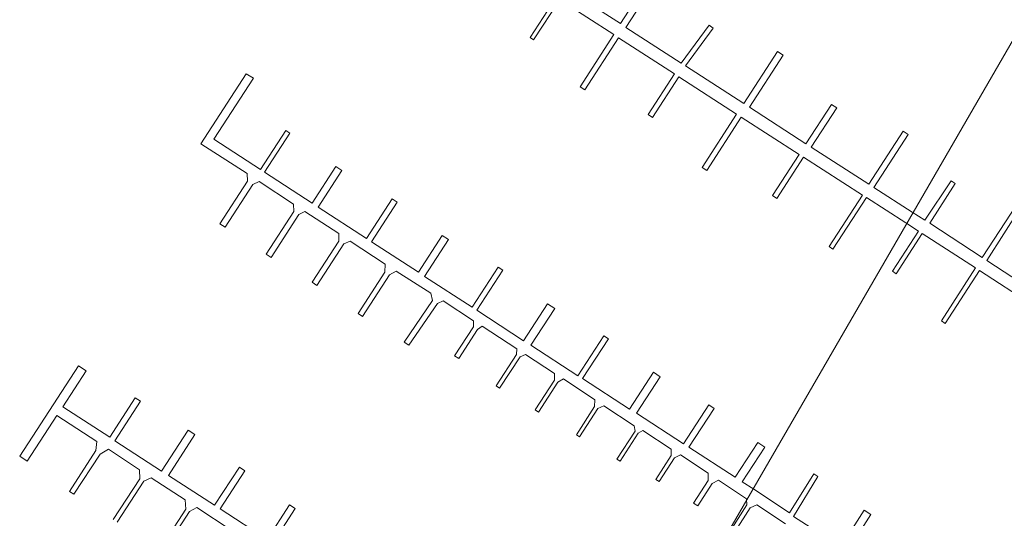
# Model space of a CAD drawing. Extents: x 184422 to 188298, y 343471 to 350189.
# Tile 498 of 513: x 187088 to 187213, y 349590 to 349654. Entities that reach past the tile are written whole.
import ezdxf

# ---------------------------------------------------------------- set-up
doc = ezdxf.new("R2010")
doc.units = 0
doc.layers.add('B-WA-KW-KUNSTWERK_STEIGER-GV', color=252, linetype='Continuous', lineweight=18)
doc.layers.add('B-WA-OG-WATER-GV', color=252, linetype='Continuous', lineweight=18)

msp = doc.modelspace()

# ---------------------------------------------------------------- linework, layer by layer
at = {"layer": 'B-WA-KW-KUNSTWERK_STEIGER-GV', "flags": 128}
for points in [[(187168.81, 349659.891), (187164.463, 349653.182), (187157.643, 349657.6)], [(187168.81, 349659.891), (187164.463, 349653.182), (187157.643, 349657.6)], [(187168.81, 349659.891), (187164.463, 349653.182), (187157.643, 349657.6)], [(187214.779, 349630.219), (187210.387, 349623.505), (187203.744, 349627.828), (187206.96, 349632.885), (187206.447, 349633.224), (187203.118, 349628.209), (187201.505, 349629.23), (187196.635, 349632.384), (187200.994, 349639.112), (187200.353, 349639.528), (187195.985, 349632.787), (187188.696, 349637.509), (187191.932, 349642.504), (187191.273, 349642.931), (187188.029, 349637.925), (187180.855, 349642.573), (187185.142, 349649.189), (187184.432, 349649.649), (187180.142, 349643.028), (187172.735, 349647.827), (187176.246, 349652.598), (187175.736, 349652.974), (187172.195, 349648.162), (187165.172, 349652.712), (187169.523, 349659.429)], [(187214.779, 349630.219), (187210.387, 349623.505), (187203.744, 349627.828), (187206.96, 349632.885), (187206.447, 349633.224), (187203.118, 349628.209), (187201.505, 349629.23), (187196.635, 349632.384), (187200.994, 349639.112), (187200.353, 349639.528), (187195.985, 349632.787), (187188.696, 349637.509), (187191.932, 349642.504), (187191.273, 349642.931), (187188.029, 349637.925), (187180.855, 349642.573), (187185.142, 349649.189), (187184.432, 349649.649), (187180.142, 349643.028), (187172.735, 349647.827), (187176.246, 349652.598), (187175.736, 349652.974), (187172.195, 349648.162), (187165.172, 349652.712), (187169.523, 349659.429)], [(187214.779, 349630.219), (187210.387, 349623.505), (187203.744, 349627.828), (187206.96, 349632.885), (187206.447, 349633.224), (187203.118, 349628.209), (187201.505, 349629.23), (187196.635, 349632.384), (187200.994, 349639.112), (187200.353, 349639.528), (187195.985, 349632.787), (187188.696, 349637.509), (187191.932, 349642.504), (187191.273, 349642.931), (187188.029, 349637.925), (187180.855, 349642.573), (187185.142, 349649.189), (187184.432, 349649.649), (187180.142, 349643.028), (187172.735, 349647.827), (187176.246, 349652.598), (187175.736, 349652.974), (187172.195, 349648.162), (187165.172, 349652.712), (187169.523, 349659.429)], [(187156.33, 349656.559), (187152.995, 349651.413), (187153.442, 349651.123), (187156.773, 349656.265), (187163.645, 349651.813), (187159.341, 349645.17), (187159.959, 349644.77), (187164.246, 349651.386), (187171.34, 349646.79), (187167.996, 349641.629), (187168.543, 349641.275), (187171.883, 349646.431), (187179.22, 349641.678), (187174.835, 349634.909), (187175.421, 349634.529), (187179.82, 349641.32), (187187.172, 349636.557), (187183.794, 349631.344), (187184.323, 349631.001), (187187.719, 349636.243), (187195.207, 349631.392), (187190.981, 349624.868), (187191.457, 349624.56), (187195.703, 349631.113), (187200.706, 349627.871), (187202.305, 349626.849), (187199.002, 349621.748), (187199.494, 349621.432), (187202.786, 349626.538), (187209.548, 349622.168), (187205.218, 349615.453), (187205.712, 349615.096), (187210.058, 349621.826), (187216.687, 349617.53)], [(187156.33, 349656.559), (187152.995, 349651.413), (187153.442, 349651.123), (187156.773, 349656.265), (187163.645, 349651.813), (187159.341, 349645.17), (187159.959, 349644.77), (187164.246, 349651.386), (187171.34, 349646.79), (187167.996, 349641.629), (187168.543, 349641.275), (187171.883, 349646.431), (187179.22, 349641.678), (187174.835, 349634.909), (187175.421, 349634.529), (187179.82, 349641.32), (187187.172, 349636.557), (187183.794, 349631.344), (187184.323, 349631.001), (187187.719, 349636.243), (187195.207, 349631.392), (187190.981, 349624.868), (187191.457, 349624.56), (187195.703, 349631.113), (187200.706, 349627.871), (187202.305, 349626.849), (187199.002, 349621.748), (187199.494, 349621.432), (187202.786, 349626.538), (187209.548, 349622.168), (187205.218, 349615.453), (187205.712, 349615.096), (187210.058, 349621.826), (187216.687, 349617.53)], [(187156.33, 349656.559), (187152.995, 349651.413), (187153.442, 349651.123), (187156.773, 349656.265), (187163.645, 349651.813), (187159.341, 349645.17), (187159.959, 349644.77), (187164.246, 349651.386), (187171.34, 349646.79), (187167.996, 349641.629), (187168.543, 349641.275), (187171.883, 349646.431), (187179.22, 349641.678), (187174.835, 349634.909), (187175.421, 349634.529), (187179.82, 349641.32), (187187.172, 349636.557), (187183.794, 349631.344), (187184.323, 349631.001), (187187.719, 349636.243), (187195.207, 349631.392), (187190.981, 349624.868), (187191.457, 349624.56), (187195.703, 349631.113), (187200.706, 349627.871), (187202.305, 349626.849), (187199.002, 349621.748), (187199.494, 349621.432), (187202.786, 349626.538), (187209.548, 349622.168), (187205.218, 349615.453), (187205.712, 349615.096), (187210.058, 349621.826), (187216.687, 349617.53)], [(187193.279, 349586.221), (187196.243, 349590.866), (187195.409, 349591.387), (187192.457, 349586.745), (187186.437, 349590.615), (187189.541, 349595.676), (187189.043, 349596.035), (187185.914, 349591.064), (187181.41, 349594.06), (187179.939, 349595.016), (187182.801, 349599.42), (187181.904, 349600.003), (187179.033, 349595.585), (187173.166, 349599.398), (187176.375, 349604.336), (187175.695, 349604.778), (187172.476, 349599.824), (187166.499, 349603.708), (187169.519, 349608.357), (187168.666, 349608.912), (187165.625, 349604.231), (187159.654, 349608.111), (187162.94, 349613.167), (187162.352, 349613.548), (187159.062, 349608.485), (187153.107, 349612.354), (187156.143, 349617.026), (187155.229, 349617.619), (187152.179, 349612.926), (187146.228, 349616.793), (187149.529, 349621.874), (187148.938, 349622.258), (187145.635, 349617.174), (187139.6, 349621.095), (187142.633, 349625.762), (187141.856, 349626.267), (187138.832, 349621.614), (187132.864, 349625.492), (187136.131, 349630.518), (187135.493, 349630.933), (187132.232, 349625.915), (187126.104, 349629.897), (187129.123, 349634.541), (187128.361, 349635.037), (187125.345, 349630.397), (187119.307, 349634.32), (187122.525, 349639.272), (187121.989, 349639.62), (187118.761, 349634.652), (187112.842, 349638.498), (187117.876, 349646.245), (187116.977, 349646.829), (187111.192, 349637.927), (187117.082, 349634.141), (187117.127, 349633.161), (187113.633, 349627.784), (187114.295, 349627.354), (187117.806, 349632.757), (187118.61, 349633.158), (187122.954, 349630.261), (187123.019, 349629.326), (187119.494, 349623.901), (187120.119, 349623.495), (187123.657, 349628.939), (187124.418, 349629.319), (187128.72, 349626.52), (187128.71, 349625.573), (187125.319, 349620.354), (187125.948, 349619.945), (187129.365, 349625.204), (187130.172, 349625.582), (187134.624, 349622.623), (187134.56, 349621.611), (187131.161, 349616.38), (187131.726, 349616.013), (187135.151, 349621.284), (187136.021, 349621.765), (187140.414, 349618.96), (187140.602, 349618.037), (187137.011, 349612.747), (187137.592, 349612.377), (187141.269, 349617.65), (187141.963, 349617.985), (187145.824, 349615.433), (187145.82, 349614.699), (187143.425, 349611.013), (187143.945, 349610.675), (187146.342, 349614.363), (187146.937, 349614.768), (187151.3, 349611.896), (187151.288, 349611.192), (187148.678, 349607.175), (187149.131, 349606.881), (187151.727, 349610.877), (187152.427, 349611.189), (187156.121, 349608.766), (187156.116, 349607.933), (187153.649, 349604.136), (187154.067, 349603.865), (187156.533, 349607.661), (187157.241, 349608.093), (187161.21, 349605.432), (187161.199, 349604.568), (187158.875, 349600.992), (187159.276, 349600.732), (187161.618, 349604.335), (187162.36, 349604.667), (187166.234, 349602.135), (187166.323, 349601.428), (187164.022, 349597.887), (187164.42, 349597.628), (187166.724, 349601.173), (187167.313, 349601.509), (187170.896, 349599.134), (187170.931, 349598.333), (187168.966, 349595.31), (187169.386, 349595.037), (187171.344, 349598.05), (187172.082, 349598.413), (187175.612, 349596.095), (187175.626, 349595.185), (187173.761, 349592.316), (187174.286, 349591.975), (187176.119, 349594.795), (187176.927, 349595.216), (187180.496, 349592.841), (187180.533, 349592.088), (187178.634, 349589.061)], [(187193.279, 349586.221), (187196.243, 349590.866), (187195.409, 349591.387), (187192.457, 349586.745), (187186.437, 349590.615), (187189.541, 349595.676), (187189.043, 349596.035), (187185.914, 349591.064), (187181.41, 349594.06), (187179.939, 349595.016), (187182.801, 349599.42), (187181.904, 349600.003), (187179.033, 349595.585), (187173.166, 349599.398), (187176.375, 349604.336), (187175.695, 349604.778), (187172.476, 349599.824), (187166.499, 349603.708), (187169.519, 349608.357), (187168.666, 349608.912), (187165.625, 349604.231), (187159.654, 349608.111), (187162.94, 349613.167), (187162.352, 349613.548), (187159.062, 349608.485), (187153.107, 349612.354), (187156.143, 349617.026), (187155.229, 349617.619), (187152.179, 349612.926), (187146.228, 349616.793), (187149.529, 349621.874), (187148.938, 349622.258), (187145.635, 349617.174), (187139.6, 349621.095), (187142.633, 349625.762), (187141.856, 349626.267), (187138.832, 349621.614), (187132.864, 349625.492), (187136.131, 349630.518), (187135.493, 349630.933), (187132.232, 349625.915), (187126.104, 349629.897), (187129.123, 349634.541), (187128.361, 349635.037), (187125.345, 349630.397), (187119.307, 349634.32), (187122.525, 349639.272), (187121.989, 349639.62), (187118.761, 349634.652), (187112.842, 349638.498), (187117.876, 349646.245), (187116.977, 349646.829), (187111.192, 349637.927), (187117.082, 349634.141), (187117.127, 349633.161), (187113.633, 349627.784), (187114.295, 349627.354), (187117.806, 349632.757), (187118.61, 349633.158), (187122.954, 349630.261), (187123.019, 349629.326), (187119.494, 349623.901), (187120.119, 349623.495), (187123.657, 349628.939), (187124.418, 349629.319), (187128.72, 349626.52), (187128.71, 349625.573), (187125.319, 349620.354), (187125.948, 349619.945), (187129.365, 349625.204), (187130.172, 349625.582), (187134.624, 349622.623), (187134.56, 349621.611), (187131.161, 349616.38), (187131.726, 349616.013), (187135.151, 349621.284), (187136.021, 349621.765), (187140.414, 349618.96), (187140.602, 349618.037), (187137.011, 349612.747), (187137.592, 349612.377), (187141.269, 349617.65), (187141.963, 349617.985), (187145.824, 349615.433), (187145.82, 349614.699), (187143.425, 349611.013), (187143.945, 349610.675), (187146.342, 349614.363), (187146.937, 349614.768), (187151.3, 349611.896), (187151.288, 349611.192), (187148.678, 349607.175), (187149.131, 349606.881), (187151.727, 349610.877), (187152.427, 349611.189), (187156.121, 349608.766), (187156.116, 349607.933), (187153.649, 349604.136), (187154.067, 349603.865), (187156.533, 349607.661), (187157.241, 349608.093), (187161.21, 349605.432), (187161.199, 349604.568), (187158.875, 349600.992), (187159.276, 349600.732), (187161.618, 349604.335), (187162.36, 349604.667), (187166.234, 349602.135), (187166.323, 349601.428), (187164.022, 349597.887), (187164.42, 349597.628), (187166.724, 349601.173), (187167.313, 349601.509), (187170.896, 349599.134), (187170.931, 349598.333), (187168.966, 349595.31), (187169.386, 349595.037), (187171.344, 349598.05), (187172.082, 349598.413), (187175.612, 349596.095), (187175.626, 349595.185), (187173.761, 349592.316), (187174.286, 349591.975), (187176.119, 349594.795), (187176.927, 349595.216), (187180.496, 349592.841), (187180.533, 349592.088), (187178.634, 349589.061)], [(187193.279, 349586.221), (187196.243, 349590.866), (187195.409, 349591.387), (187192.457, 349586.745), (187186.437, 349590.615), (187189.541, 349595.676), (187189.043, 349596.035), (187185.914, 349591.064), (187181.41, 349594.06), (187179.939, 349595.016), (187182.801, 349599.42), (187181.904, 349600.003), (187179.033, 349595.585), (187173.166, 349599.398), (187176.375, 349604.336), (187175.695, 349604.778), (187172.476, 349599.824), (187166.499, 349603.708), (187169.519, 349608.357), (187168.666, 349608.912), (187165.625, 349604.231), (187159.654, 349608.111), (187162.94, 349613.167), (187162.352, 349613.548), (187159.062, 349608.485), (187153.107, 349612.354), (187156.143, 349617.026), (187155.229, 349617.619), (187152.179, 349612.926), (187146.228, 349616.793), (187149.529, 349621.874), (187148.938, 349622.258), (187145.635, 349617.174), (187139.6, 349621.095), (187142.633, 349625.762), (187141.856, 349626.267), (187138.832, 349621.614), (187132.864, 349625.492), (187136.131, 349630.518), (187135.493, 349630.933), (187132.232, 349625.915), (187126.104, 349629.897), (187129.123, 349634.541), (187128.361, 349635.037), (187125.345, 349630.397), (187119.307, 349634.32), (187122.525, 349639.272), (187121.989, 349639.62), (187118.761, 349634.652), (187112.842, 349638.498), (187117.876, 349646.245), (187116.977, 349646.829), (187111.192, 349637.927), (187117.082, 349634.141), (187117.127, 349633.161), (187113.633, 349627.784), (187114.295, 349627.354), (187117.806, 349632.757), (187118.61, 349633.158), (187122.954, 349630.261), (187123.019, 349629.326), (187119.494, 349623.901), (187120.119, 349623.495), (187123.657, 349628.939), (187124.418, 349629.319), (187128.72, 349626.52), (187128.71, 349625.573), (187125.319, 349620.354), (187125.948, 349619.945), (187129.365, 349625.204), (187130.172, 349625.582), (187134.624, 349622.623), (187134.56, 349621.611), (187131.161, 349616.38), (187131.726, 349616.013), (187135.151, 349621.284), (187136.021, 349621.765), (187140.414, 349618.96), (187140.602, 349618.037), (187137.011, 349612.747), (187137.592, 349612.377), (187141.269, 349617.65), (187141.963, 349617.985), (187145.824, 349615.433), (187145.82, 349614.699), (187143.425, 349611.013), (187143.945, 349610.675), (187146.342, 349614.363), (187146.937, 349614.768), (187151.3, 349611.896), (187151.288, 349611.192), (187148.678, 349607.175), (187149.131, 349606.881), (187151.727, 349610.877), (187152.427, 349611.189), (187156.121, 349608.766), (187156.116, 349607.933), (187153.649, 349604.136), (187154.067, 349603.865), (187156.533, 349607.661), (187157.241, 349608.093), (187161.21, 349605.432), (187161.199, 349604.568), (187158.875, 349600.992), (187159.276, 349600.732), (187161.618, 349604.335), (187162.36, 349604.667), (187166.234, 349602.135), (187166.323, 349601.428), (187164.022, 349597.887), (187164.42, 349597.628), (187166.724, 349601.173), (187167.313, 349601.509), (187170.896, 349599.134), (187170.931, 349598.333), (187168.966, 349595.31), (187169.386, 349595.037), (187171.344, 349598.05), (187172.082, 349598.413), (187175.612, 349596.095), (187175.626, 349595.185), (187173.761, 349592.316), (187174.286, 349591.975), (187176.119, 349594.795), (187176.927, 349595.216), (187180.496, 349592.841), (187180.533, 349592.088), (187178.634, 349589.061)], [(187217.477, 349618.895), (187210.985, 349623.1), (187215.3, 349629.895)], [(187217.477, 349618.895), (187210.985, 349623.1), (187215.3, 349629.895)], [(187217.477, 349618.895), (187210.985, 349623.1), (187215.3, 349629.895)], [(187120.335, 349587.217), (187123.197, 349591.624), (187122.466, 349592.099), (187119.611, 349587.703), (187113.646, 349591.577), (187116.792, 349596.422), (187116.095, 349596.875), (187112.943, 349592.023), (187107.082, 349595.829), (187110.457, 349601.025), (187109.593, 349601.586), (187106.208, 349596.373), (187100.289, 349600.218), (187103.552, 349605.242), (187102.883, 349605.677), (187099.634, 349600.675), (187093.685, 349604.539), (187096.648, 349609.102), (187095.668, 349609.739), (187088.211, 349598.257), (187089.168, 349597.635), (187092.941, 349603.444), (187097.992, 349600.116), (187097.892, 349598.992), (187094.518, 349593.796), (187095.098, 349593.419), (187098.423, 349598.538), (187099.5, 349599.149), (187103.436, 349596.529), (187103.452, 349595.39), (187100.087, 349590.208)], [(187120.335, 349587.217), (187123.197, 349591.624), (187122.466, 349592.099), (187119.611, 349587.703), (187113.646, 349591.577), (187116.792, 349596.422), (187116.095, 349596.875), (187112.943, 349592.023), (187107.082, 349595.829), (187110.457, 349601.025), (187109.593, 349601.586), (187106.208, 349596.373), (187100.289, 349600.218), (187103.552, 349605.242), (187102.883, 349605.677), (187099.634, 349600.675), (187093.685, 349604.539), (187096.648, 349609.102), (187095.668, 349609.739), (187088.211, 349598.257), (187089.168, 349597.635), (187092.941, 349603.444), (187097.992, 349600.116), (187097.892, 349598.992), (187094.518, 349593.796), (187095.098, 349593.419), (187098.423, 349598.538), (187099.5, 349599.149), (187103.436, 349596.529), (187103.452, 349595.39), (187100.087, 349590.208)], [(187120.335, 349587.217), (187123.197, 349591.624), (187122.466, 349592.099), (187119.611, 349587.703), (187113.646, 349591.577), (187116.792, 349596.422), (187116.095, 349596.875), (187112.943, 349592.023), (187107.082, 349595.829), (187110.457, 349601.025), (187109.593, 349601.586), (187106.208, 349596.373), (187100.289, 349600.218), (187103.552, 349605.242), (187102.883, 349605.677), (187099.634, 349600.675), (187093.685, 349604.539), (187096.648, 349609.102), (187095.668, 349609.739), (187088.211, 349598.257), (187089.168, 349597.635), (187092.941, 349603.444), (187097.992, 349600.116), (187097.892, 349598.992), (187094.518, 349593.796), (187095.098, 349593.419), (187098.423, 349598.538), (187099.5, 349599.149), (187103.436, 349596.529), (187103.452, 349595.39), (187100.087, 349590.208)], [(187100.6, 349589.875), (187103.983, 349595.083), (187104.897, 349595.522), (187109.232, 349592.727), (187109.308, 349591.518), (187105.894, 349586.261)], [(187100.6, 349589.875), (187103.983, 349595.083), (187104.897, 349595.522), (187109.232, 349592.727), (187109.308, 349591.518), (187105.894, 349586.261)], [(187100.6, 349589.875), (187103.983, 349595.083), (187104.897, 349595.522), (187109.232, 349592.727), (187109.308, 349591.518), (187105.894, 349586.261)], [(187106.353, 349585.963), (187109.777, 349591.236), (187110.718, 349591.743), (187115.068, 349588.88)], [(187106.353, 349585.963), (187109.777, 349591.236), (187110.718, 349591.743), (187115.068, 349588.88)], [(187106.353, 349585.963), (187109.777, 349591.236), (187110.718, 349591.743), (187115.068, 349588.88)], [(187179.079, 349588.781), (187180.953, 349591.707), (187181.769, 349592.094), (187185.415, 349589.666)], [(187179.079, 349588.781), (187180.953, 349591.707), (187181.769, 349592.094), (187185.415, 349589.666)], [(187179.079, 349588.781), (187180.953, 349591.707), (187181.769, 349592.094), (187185.415, 349589.666)]]:
    msp.add_lwpolyline(points, dxfattribs=at)
at = {"layer": 'B-WA-OG-WATER-GV', "flags": 128}
for points in [[(187149.929, 349539.839), (187215.283, 349652.831)], [(187271.786, 349585.364), (187276.692, 349591.679), (187280.053, 349596.546), (187279.847, 349599.735), (187279.832, 349604.424), (187278.198, 349607.609), (187273.822, 349610.621), (187263.659, 349617.275), (187258.615, 349620.375), (187256.914, 349622.542), (187246.656, 349629.536), (187234.694, 349638.669), (187224.813, 349645.857), (187215.283, 349652.831), (187149.929, 349539.839)], [(187149.929, 349539.839), (187215.283, 349652.831)], [(187271.786, 349585.364), (187276.692, 349591.679), (187280.053, 349596.546), (187279.847, 349599.735), (187279.832, 349604.424), (187278.198, 349607.609), (187273.822, 349610.621), (187263.659, 349617.275), (187258.615, 349620.375), (187256.914, 349622.542), (187246.656, 349629.536), (187234.694, 349638.669), (187224.813, 349645.857), (187215.283, 349652.831), (187149.929, 349539.839)], [(187149.929, 349539.839), (187215.283, 349652.831)], [(187271.786, 349585.364), (187276.692, 349591.679), (187280.053, 349596.546), (187279.847, 349599.735), (187279.832, 349604.424), (187278.198, 349607.609), (187273.822, 349610.621), (187263.659, 349617.275), (187258.615, 349620.375), (187256.914, 349622.542), (187246.656, 349629.536), (187234.694, 349638.669), (187224.813, 349645.857), (187215.283, 349652.831), (187149.929, 349539.839)]]:
    msp.add_lwpolyline(points, dxfattribs=at)

doc.saveas('drawing.dxf')
